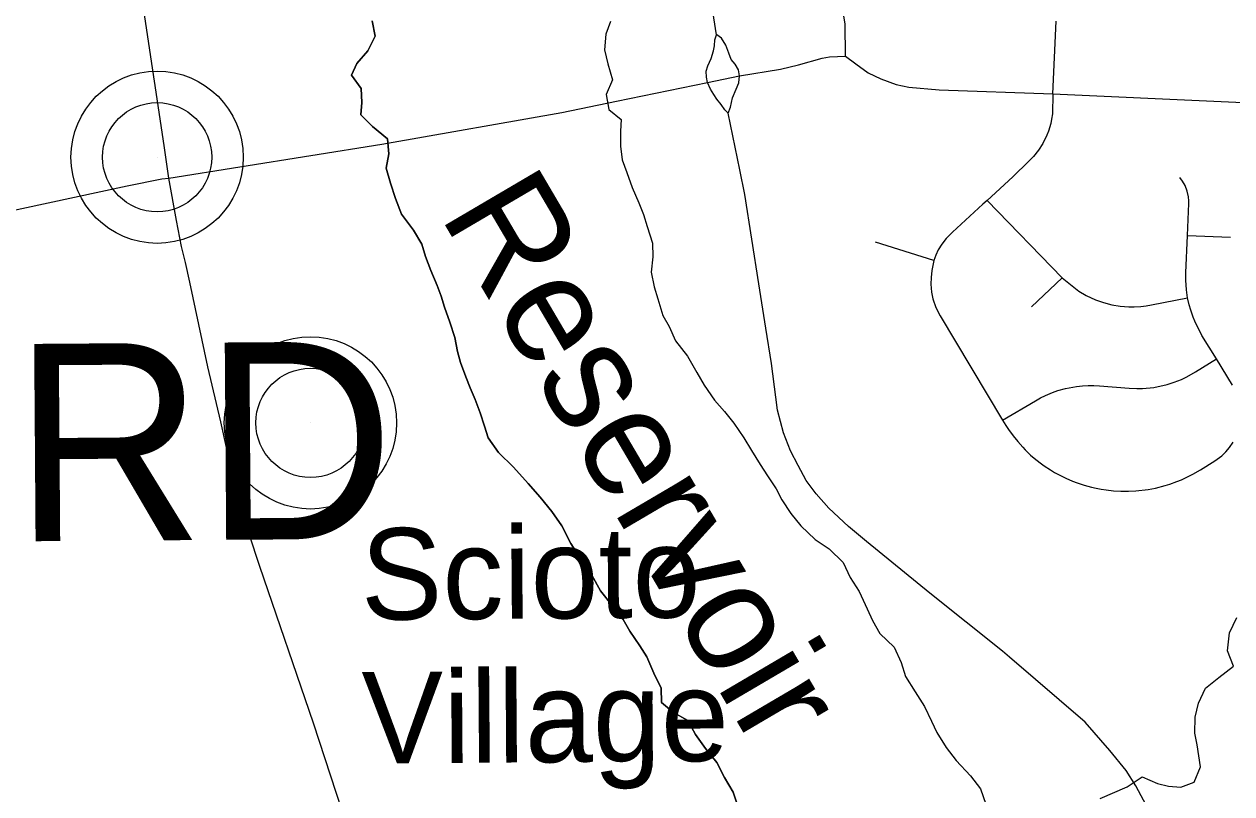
# Model space of a CAD drawing. Extents: x 114604 to 551442, y 316898 to 567001.
# Drawn here: x 164754 to 170261, y 469335 to 472846 of the extents above; entities that cross this region are included whole.
import ezdxf

# ---------------------------------------------------------------- set-up
doc = ezdxf.new("R2010")
doc.units = 0
for name, color, linetype in [('_CIVIL_CONSTRUCTION', 7, 'Continuous'), ('DV_X_County_Line', 7, 'Continuous'), ('GE_P_Alignment_1000_Cardinal_Points', 7, 'Continuous'), ('GE_P_Alignment_500_Bearings', 7, 'Continuous'), ('GE_P_Alignment_500_Stations', 7, 'Continuous'), ('GE_X_Alignment', 7, 'Continuous'), ('PM_P_Cells', 7, 'Continuous'), ('PM_X_Dotted_Line', 7, 'Continuous'), ('VG_X_Tree_Line_Lt', 7, 'Continuous'), ('VG_X_Tree_Line_Rt', 7, 'Continuous')]:
    doc.layers.add(name, color=color, linetype=linetype)

msp = doc.modelspace()

# ---------------------------------------------------------------- linework, layer by layer
at = {"layer": '_CIVIL_CONSTRUCTION'}
msp.add_line((168017.9, 472181.8), (167965.1, 472439.7), dxfattribs=at)
for points in [[(165414.5, 472143.8), (165392.8, 472291.6), (164982.2, 475026), (164954.6, 475217), (164801.1, 476217.8), (164696.6, 477030.4), (164572.1, 478083.3), (164536.4, 478391.9), (164437.4, 479185.8), (164365.2, 479750.2), (164291.9, 480290.8), (164242.8, 480668.5), (164204.2, 480939.5), (164039.6, 482054.5), (163926.7, 482826.3), (163709.5, 484303.6), (163389.6, 486352.5), (163254.7, 487193.7), (163187.9, 487618.4)], [(167912.2, 472797.2), (167911.6, 472797.6), (167879.4, 473002.9)], [(167965.1, 472439.7), (167948.9, 472455), (167932.6, 472479), (167913, 472503.7), (167898.7, 472524.4), (167884.5, 472549.8), (167870.8, 472580), (167865.3, 472603.4), (167864.4, 472631.6), (167872, 472655), (167887.3, 472689.5), (167898, 472723.8), (167902.8, 472746.6), (167903.7, 472774.1), (167911.6, 472797.6)], [(168015.6, 472609.8), (168012.1, 472637), (167997.1, 472662.5), (167977.9, 472684.6), (167967, 472712.6), (167953.5, 472750.4), (167934.3, 472781.7), (167912.2, 472797.2)], [(167965.1, 472439.7), (167975.4, 472466.8), (167985, 472509.8), (168000.4, 472548.7), (168012.5, 472578.4), (168015.6, 472609.8)], [(167489.3, 464979.8), (167387.4, 465342.8), (167364.2, 465443.3), (167054.4, 466534.2), (166857.7, 467201.7), (166714.3, 467681.5), (166567.9, 468146.2), (166073.4, 469657.3), (165828.1, 470371.3), (165733.8, 470661.7), (165714.4, 470737), (165699.3, 470811.8), (165651.6, 471032.4), (165591.2, 471282.4), (165509.8, 471668.9), (165490.4, 471758.4), (165472.3, 471832), (165448.3, 471950.2), (165414.5, 472143.8)], [(168104.1, 471661.7), (168041.1, 472068.4), (168017.9, 472181.8)], [(168161.4, 471297.2), (168135.6, 471458.3), (168104.1, 471661.7)], [(169246.9, 469957.9), (169215, 469985.1), (168883.8, 470250.9), (168595.8, 470485.8), (168512.8, 470553.9), (168423.2, 470637.2), (168365.1, 470702.6), (168320.9, 470764.7), (168283.2, 470833), (168249.4, 470899.9), (168217.2, 470981.5), (168189.6, 471084.4), (168168.9, 471250.4), (168161.4, 471297.2)], [(170749.5, 466696), (170736, 466730.2), (170666.5, 466905.7), (170468.5, 467379.2), (170400.7, 467547), (170350.9, 467695.8), (170250.7, 468086.2), (170192.6, 468313.8), (170113.4, 468645.3), (170071.1, 468805.6), (170034.8, 468919.6), (169954.6, 469126.3), (169823.2, 469372.1), (169779, 469441.1), (169705.7, 469532.3), (169593, 469661.2), (169246.9, 469957.9)]]:
    msp.add_lwpolyline(points, dxfattribs=at)
at = {"layer": 'DV_X_County_Line'}
for points in [[(166340.9, 472860.8), (166355.1, 472790.7), (166321.2, 472724.6), (166271.2, 472666.4), (166247.3, 472612.3), (166291.6, 472552.3), (166293.8, 472488.2), (166289.9, 472432.2), (166342.2, 472378.2), (166410.5, 472322.3), (166416.7, 472254.3), (166404.9, 472188.2), (166425.1, 472120.2), (166447.3, 472050.2), (166475.6, 471978.2), (166530, 471906.2), (166568.2, 471842.3), (166584.4, 471786.3), (166608.7, 471722.3), (166636.9, 471654.3), (166655.1, 471604.3), (166671.3, 471554.3), (166695.5, 471486.3), (166717.8, 471416.3), (166730, 471352.3), (166744.2, 471302.3), (166768.4, 471236.3), (166788.6, 471186.3), (166810.8, 471134.3), (166833, 471072.3), (166853.2, 471012.3), (166869.4, 470958.3), (166917.7, 470892.4), (166986.1, 470824.5), (167052.4, 470750.7), (167106.8, 470688.8), (167161.1, 470622.9), (167205.4, 470556.9), (167247.7, 470477), (167296, 470401.1), (167342.3, 470333.1), (167382.6, 470261.2), (167434.9, 470193.3), (167485.2, 470129.4), (167515.4, 470077.4), (167561.7, 470009.5), (167594, 469959.6), (167626.2, 469885.6), (167658.5, 469817.7), (167660.7, 469751.7), (167714.9, 469705.8), (167781.2, 469669.9), (167815.5, 469606)], [(167427.8, 472857.5), (167405.9, 472799.3), (167400, 472729.2), (167416.3, 472665.2), (167436.5, 472591.2), (167408.6, 472525), (167420.8, 472457), (167477.1, 472411.1), (167473.2, 472357), (167473.4, 472289), (167481.6, 472226.9), (167501.8, 472168.9), (167526.1, 472100.9), (167556.4, 472030.9), (167578.6, 471976.9), (167594.7, 471922.9), (167619, 471846.9), (167621.2, 471784.9), (167613.4, 471714.8), (167627.6, 471646.8), (167643.8, 471592.7), (167666, 471516.7), (167696.2, 471466.8), (167724.5, 471400.8), (167778.8, 471330.9), (167821.1, 471256.9), (167855.4, 471199), (167901.7, 471131.1), (167947.9, 471079.1), (167990.2, 471025.2), (168036.5, 470959.3), (168070.8, 470901.3), (168111, 470837.4), (168143.2, 470785.4), (168183.5, 470725.5), (168209.7, 470675.5), (168250, 470613.6), (168296.2, 470557.7)], [(168296.2, 470557.7), (168360.6, 470495.8), (168424.9, 470451.9), (168489.2, 470390.1), (168521.5, 470322.1), (168561.7, 470258.2), (168598, 470178.2), (168622.2, 470126.3), (168656.5, 470066.3), (168720.8, 470004.5), (168753.1, 469934.5), (168773.3, 469870.5), (168817.6, 469800.6), (168859.9, 469732.7), (168892.2, 469666.7), (168916.4, 469614.8), (168958.7, 469546.9), (169004.9, 469486.9), (169069.3, 469417.1), (169115.6, 469357.2), (169139.8, 469287.2), (169170.1, 469227.3)], [(167815.5, 469606), (167861.8, 469542.1), (167912.1, 469478.2), (167948.3, 469410.2), (167986.6, 469342.3), (168008.8, 469278.3)]]:
    msp.add_lwpolyline(points, dxfattribs=at)
at = {"layer": 'GE_P_Alignment_1000_Cardinal_Points'}
for p, q in [((170058.6, 471881.1), (170255.5, 471873.5)), ((168902, 471767), (168636.1, 471851.1)), ((169347.2, 471556.8), (169488.2, 471689.2))]:
    msp.add_line(p, q, dxfattribs=at)
for points in [[(169445.3, 472527.4), (169460.4, 472859.4)], [(169445.3, 472527.4), (169443.1, 472436.9), (169439.4, 472411.9), (169435.3, 472393.1), (169424.7, 472357.2), (169418.2, 472340), (169399.7, 472301.9), (169380.1, 472271.2), (169357.5, 472242.7), (169336.3, 472220.8), (169262.8, 472149.2), (169146.2, 472041.7), (169125.3, 472024.2), (168987.4, 471897.3)], [(170264.7, 471198.8), (170190.8, 471318.8), (170125.2, 471425.7), (170093.1, 471490.6), (170085.6, 471508.6), (170073.9, 471541.2), (170066.7, 471566.1), (170059.7, 471597.3), (170054, 471634.1), (170051, 471677.3), (170051.2, 471711.9), (170058.6, 471881.1), (170065, 472027.6), (170065.1, 472039.6), (170063.7, 472057.5), (170058, 472083.9), (170048.3, 472109), (170036.5, 472129.9), (170024.6, 472145.5)], [(169146.2, 472041.7), (169488.2, 471689.2), (169562.9, 471628.4), (169596.6, 471608.7), (169639.2, 471588.9), (169676.2, 471575.9), (169714.1, 471566.1), (169752.8, 471559.7), (169791.9, 471556.7), (169815.4, 471556.5), (169846.8, 471558.2), (169870.1, 471560.8), (169894.3, 471564.9), (170059.7, 471597.3)], [(168987.4, 471897.3), (168979.6, 471890), (168959.1, 471868.5), (168938.9, 471842.4), (168922.5, 471815.7), (168911.1, 471792.2), (168902, 471767), (168893.6, 471721.4), (168889.5, 471690.4), (168888.8, 471659.2), (168892, 471622.9), (168898.4, 471592.3), (168911.8, 471552.9), (168930.7, 471515.7), (169215.8, 471039.1), (169230.6, 471015.1), (169243.4, 470996.1), (169263.8, 470968.5), (169285.6, 470941.9), (169308.8, 470916.5), (169318.7, 470904.3), (169342.8, 470880.1), (169360.1, 470865.3), (169386.9, 470844.2), (169405.3, 470831), (169433.8, 470812.4), (169453.3, 470800.8), (169473.2, 470789.9), (169503.7, 470774.9), (169535, 470761.4), (169556.2, 470753.4), (169588.5, 470742.8), (169621.3, 470733.8), (169643.4, 470728.8), (169665.7, 470724.6), (169688.1, 470721.1), (169721.8, 470717.4), (169755.8, 470715.5), (169789.7, 470715.3), (169823.7, 470716.9), (169879.9, 470723.5), (169913.3, 470729.8), (169957.3, 470741), (169979, 470747.7), (170011, 470759.1), (170032, 470767.7), (170062.9, 470781.9), (170083.1, 470792.3), (170119.2, 470813.1), (170183.8, 470853.3), (170215.5, 470876.6), (170234.4, 470894.8), (170251.3, 470914.8), (170267.3, 470938.5)], [(169215.8, 471039.1), (169366.4, 471128.1), (169388.1, 471140.5), (169411.6, 471152.1), (169443.8, 471165.6), (169468.6, 471174.2), (169502.2, 471183.7), (169519.2, 471187.5), (169553.6, 471193.2), (169579.6, 471196), (169605.7, 471197.4), (169631.9, 471197.3), (169658, 471195.9), (169792.6, 471185), (169827.5, 471183.4), (169853.7, 471183.9), (169905.9, 471188.9), (169965.8, 471201.7), (169999.1, 471212.3), (170031.7, 471225.3), (170055.5, 471236.5), (170096.4, 471259.6), (170190.8, 471318.8)]]:
    msp.add_lwpolyline(points, dxfattribs=at)
at = {"layer": 'GE_P_Alignment_500_Bearings'}
for points in [[(168500.2, 472699.2), (168497.8, 472847.6), (168474.7, 472980.9), (168482.2, 473208.2), (168501.7, 473600.7), (168517.9, 473957), (168621, 475870.1), (168654.6, 476460.9), (168672.4, 476876.8), (168748.3, 478484), (168750.7, 478520.2), (168757.1, 478618.5), (168791.8, 479386.9)], [(168015.6, 472609.8), (168203.3, 472640.7), (168285.7, 472660.1), (168392.8, 472691.1), (168426.4, 472696.7), (168500.2, 472699.2), (168546.7, 472664.7), (168603.4, 472624.1), (168660.6, 472595.7), (168731.3, 472570.7), (168787.8, 472558.4), (168926.1, 472545.9), (169445.3, 472527.4), (171714.5, 472424.7), (172583.9, 472387.6), (173649.6, 472339.4)], [(167454.9, 472494.3), (167870.8, 472580), (168015.6, 472609.8)], [(166410.7, 472302.8), (167205.3, 472442.9), (167454.9, 472494.3)], [(165414.5, 472143.8), (166384.5, 472298.2), (166410.7, 472302.8)], [(160378.6, 472000.9), (160841.5, 471982.9), (161308.7, 471955.2), (161596.8, 471946.9), (161905.7, 471920.6), (163410.1, 471764.1), (163480.9, 471755.8), (163670.4, 471778.5), (164622.3, 471978.9), (165224.1, 472107.5), (165382.2, 472139.9), (165414.5, 472143.8)]]:
    msp.add_lwpolyline(points, dxfattribs=at)
at = {"layer": 'GE_X_Alignment'}
for centre, radius in [((165360.6, 472238.8), 392.9), ((165360.6, 472238.8), 249), ((166059.8, 471027), 392.9), ((166059.8, 471027), 249)]:
    msp.add_circle(centre, radius, dxfattribs=at)
at = {"layer": 'PM_P_Cells'}
msp.add_lwpolyline([(169660.6, 469314.3), (169784.7, 469366.8), (169852.7, 469413.2), (169922.9, 469381.5), (169973.1, 469369.6), (170029.3, 469365.9), (170089.3, 469388.2), (170119.1, 469458.3), (170102.6, 469558.3), (170092.4, 469612.3), (170094.1, 469684.4), (170109.8, 469748.5), (170141.6, 469816.7), (170201.6, 469865), (170269.5, 469917.3), (170241.1, 469987.2), (170250.8, 470069.3), (170284.6, 470139.5)], dxfattribs=at)
at = {"layer": 'PM_X_Dotted_Line'}
for p, q in [((165360.6, 472238.8), (165360.6, 472238.8)), ((166059.8, 471027), (166059.8, 471027))]:
    msp.add_line(p, q, dxfattribs=at)
at = {"layer": 'VG_X_Tree_Line_Lt'}
for points in [[(167815.5, 469606), (167781.2, 469669.9), (167714.9, 469705.8), (167660.7, 469751.7), (167658.5, 469817.7), (167626.2, 469885.6), (167594, 469959.6), (167561.7, 470009.5), (167515.4, 470077.4), (167485.2, 470129.4), (167434.9, 470193.3), (167382.6, 470261.2), (167342.3, 470333.1), (167296, 470401.1), (167247.7, 470477), (167205.4, 470556.9), (167161.1, 470622.9), (167106.8, 470688.8), (167052.4, 470750.7), (166986.1, 470824.5), (166917.7, 470892.4), (166869.4, 470958.3), (166853.2, 471012.3), (166833, 471072.3), (166810.8, 471134.3), (166788.6, 471186.3), (166768.4, 471236.3), (166744.2, 471302.3), (166730, 471352.3), (166717.8, 471416.3), (166695.5, 471486.3), (166671.3, 471554.3), (166655.1, 471604.3), (166636.9, 471654.3), (166608.7, 471722.3), (166584.4, 471786.3), (166568.2, 471842.3), (166530, 471906.2), (166475.6, 471978.2), (166447.3, 472050.2), (166425.1, 472120.2), (166404.9, 472188.2), (166416.7, 472254.3), (166410.5, 472322.3), (166342.2, 472378.2), (166289.9, 472432.2), (166293.8, 472488.2), (166291.6, 472552.3), (166247.3, 472612.3), (166271.2, 472666.4), (166321.2, 472724.6), (166355.1, 472790.7), (166340.9, 472860.8)], [(167427.8, 472857.5), (167405.9, 472799.3), (167400, 472729.2), (167416.3, 472665.2), (167436.5, 472591.2), (167408.6, 472525), (167420.8, 472457), (167477.1, 472411.1), (167473.2, 472357), (167473.4, 472289), (167481.6, 472226.9), (167501.8, 472168.9), (167526.1, 472100.9), (167556.4, 472030.9), (167578.6, 471976.9), (167594.7, 471922.9), (167619, 471846.9), (167621.2, 471784.9), (167613.4, 471714.8), (167627.6, 471646.8), (167643.8, 471592.7), (167666, 471516.7), (167696.2, 471466.8), (167724.5, 471400.8), (167778.8, 471330.9), (167821.1, 471256.9), (167855.4, 471199), (167901.7, 471131.1), (167947.9, 471079.1), (167990.2, 471025.2), (168036.5, 470959.3), (168070.8, 470901.3), (168111, 470837.4), (168143.2, 470785.4), (168183.5, 470725.5), (168209.7, 470675.5), (168250, 470613.6), (168296.2, 470557.7)], [(168296.2, 470557.7), (168360.6, 470495.8), (168424.9, 470451.9), (168489.2, 470390.1), (168521.5, 470322.1), (168561.7, 470258.2), (168598, 470178.2), (168622.2, 470126.3), (168656.5, 470066.3), (168720.8, 470004.5), (168753.1, 469934.5), (168773.3, 469870.5), (168817.6, 469800.6), (168859.9, 469732.7), (168892.2, 469666.7), (168916.4, 469614.8), (168958.7, 469546.9), (169004.9, 469486.9), (169069.3, 469417.1), (169115.6, 469357.2), (169139.8, 469287.2), (169170.1, 469227.3)], [(168008.8, 469278.3), (167986.6, 469342.3), (167948.3, 469410.2), (167912.1, 469478.2), (167861.8, 469542.1), (167815.5, 469606)]]:
    msp.add_lwpolyline(points, dxfattribs=at)

# ---------------------------------------------------------------- texts
at = {"layer": '_CIVIL_CONSTRUCTION'}
for s, p in [('Scioto', (166290.4, 470128.6)), ('Village', (166295.1, 469473))]:
    msp.add_text(s, height=417, rotation=0.4125, dxfattribs=at).set_placement(p)
at = {"layer": 'GE_P_Alignment_500_Stations'}
msp.add_text('CONCORD', height=900.01, rotation=0.4123, dxfattribs=at).set_placement((160227.9, 470454.3))
at = {"layer": 'VG_X_Tree_Line_Rt'}
msp.add_text('Reservoir', height=499.35, rotation=300.448, dxfattribs=at).set_placement((166645.5, 471975.8))

doc.saveas('drawing.dxf')
